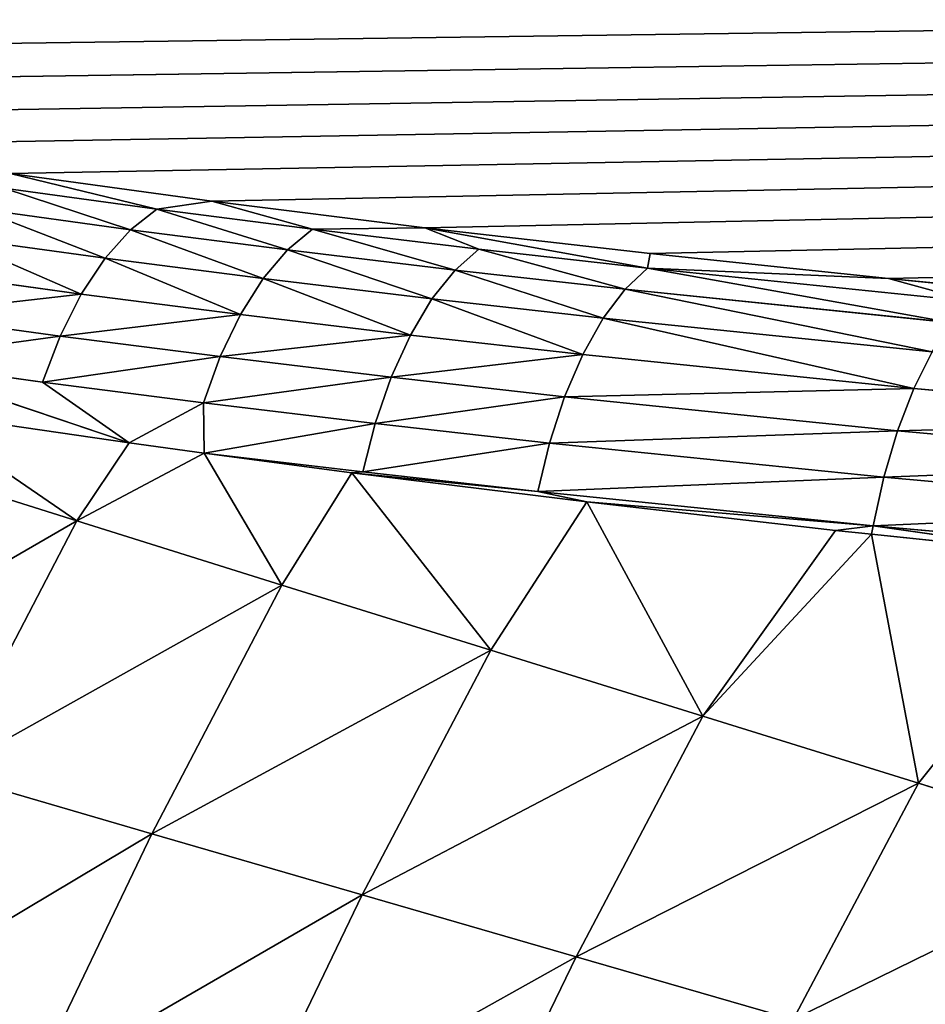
# Model space of a CAD drawing. Extents: x 0 to 605, y 0 to 400.
# Tile 366 of 656: x 71 to 88, y 264 to 282. Entities that reach past the tile are written whole.
import ezdxf

# ---------------------------------------------------------------- set-up
doc = ezdxf.new("R2010")
doc.units = 0
doc.header["$LTSCALE"] = 25.4
doc.layers.get('0').update_dxf_attribs({"linetype": 'CONTINUOUS'})

# ---------------------------------------------------------------- blocks, each defined once
blk = doc.blocks.new('ATLANTA610_-_S_STL')
at = {"color": 0}
for p, q in [((71.141, 65.154, 120.497), (74.846, 62.881, 121.004)), ((71.141, 65.154, 120.497), (74.846, 62.881, 121.004)), ((71.028, 64.228, 120.768), (73.838, 62.501, 121.153)), ((71.028, 64.228, 120.768), (73.838, 62.501, 121.153)), ((73.356, 61.776, 121.531), (70.524, 63.518, 121.143)), ((73.356, 61.776, 121.531), (70.524, 63.518, 121.143)), ((72.887, 61.104, 122.056), (70.031, 62.859, 121.664)), ((72.887, 61.104, 122.056), (70.031, 62.859, 121.664)), ((73.838, 62.501, 121.153), (74.846, 62.881, 121.004)), ((73.838, 62.501, 121.153), (74.846, 62.881, 121.004)), ((74.846, 62.881, 121.004), (78.763, 60.681, 121.495)), ((76.698, 60.854, 121.521), (74.846, 62.881, 121.004)), ((76.698, 60.854, 121.521), (74.846, 62.881, 121.004)), ((74.846, 62.881, 121.004), (78.763, 60.681, 121.495)), ((73.838, 62.501, 121.153), (73.356, 61.776, 121.531)), ((73.838, 62.501, 121.153), (73.356, 61.776, 121.531)), ((73.838, 62.501, 121.153), (76.698, 60.854, 121.521)), ((73.838, 62.501, 121.153), (76.698, 60.854, 121.521)), ((72.448, 60.514, 122.714), (69.572, 62.282, 122.319)), ((72.448, 60.514, 122.714), (69.572, 62.282, 122.319)), ((69.165, 61.812, 123.085), (72.06, 60.033, 123.483)), ((69.165, 61.812, 123.085), (72.06, 60.033, 123.483)), ((72.887, 61.104, 122.056), (73.356, 61.776, 121.531)), ((72.887, 61.104, 122.056), (73.356, 61.776, 121.531)), ((76.24, 60.116, 121.902), (73.356, 61.776, 121.531)), ((76.24, 60.116, 121.902), (73.356, 61.776, 121.531)), ((71.735, 59.676, 124.328), (68.825, 61.466, 123.929)), ((68.825, 61.466, 123.929), (73.33, 58.378, 125.444)), ((68.825, 61.466, 123.929), (73.33, 58.378, 125.444)), ((71.735, 59.676, 124.328), (68.825, 61.466, 123.929)), ((72.448, 60.514, 122.714), (72.887, 61.104, 122.056)), ((72.448, 60.514, 122.714), (72.887, 61.104, 122.056)), ((75.792, 59.431, 122.429), (72.887, 61.104, 122.056)), ((75.792, 59.431, 122.429), (72.887, 61.104, 122.056)), ((68.668, 60.889, 125.715), (72.366, 58.457, 126.876)), ((68.668, 60.889, 125.715), (72.366, 58.457, 126.876)), ((76.698, 60.854, 121.521), (76.24, 60.116, 121.902)), ((76.698, 60.854, 121.521), (76.24, 60.116, 121.902)), ((76.698, 60.854, 121.521), (78.763, 60.681, 121.495)), ((76.698, 60.854, 121.521), (78.763, 60.681, 121.495)), ((76.698, 60.854, 121.521), (79.754, 59.207, 121.889)), ((76.698, 60.854, 121.521), (79.754, 59.207, 121.889)), ((69.453, 60.706, 124.88), (73.33, 58.378, 125.444)), ((72.366, 58.457, 126.876), (69.453, 60.706, 124.88)), ((69.453, 60.706, 124.88), (73.33, 58.378, 125.444)), ((72.366, 58.457, 126.876), (69.453, 60.706, 124.88)), ((78.763, 60.681, 121.495), (82.902, 58.555, 121.969)), ((79.754, 59.207, 121.889), (78.763, 60.681, 121.495)), ((79.754, 59.207, 121.889), (78.763, 60.681, 121.495)), ((82.856, 57.644, 122.237), (78.763, 60.681, 121.495)), ((78.763, 60.681, 121.495), (82.902, 58.555, 121.969)), ((82.856, 57.644, 122.237), (78.763, 60.681, 121.495)), ((72.448, 60.514, 122.714), (72.06, 60.033, 123.483)), ((72.448, 60.514, 122.714), (72.06, 60.033, 123.483)), ((75.375, 58.829, 123.09), (72.448, 60.514, 122.714)), ((75.375, 58.829, 123.09), (72.448, 60.514, 122.714)), ((72.06, 60.033, 123.483), (71.735, 59.676, 124.328)), ((72.06, 60.033, 123.483), (71.735, 59.676, 124.328)), ((72.06, 60.033, 123.483), (75.004, 58.337, 123.861)), ((72.06, 60.033, 123.483), (75.004, 58.337, 123.861)), ((75.792, 59.431, 122.429), (76.24, 60.116, 121.902)), ((75.792, 59.431, 122.429), (76.24, 60.116, 121.902)), ((79.319, 58.457, 122.272), (76.24, 60.116, 121.902)), ((79.319, 58.457, 122.272), (76.24, 60.116, 121.902)), ((74.695, 57.972, 124.709), (71.735, 59.676, 124.328)), ((71.735, 59.676, 124.328), (73.33, 58.378, 125.444)), ((71.735, 59.676, 124.328), (73.33, 58.378, 125.444)), ((74.695, 57.972, 124.709), (71.735, 59.676, 124.328)), ((75.375, 58.829, 123.09), (75.792, 59.431, 122.429)), ((75.375, 58.829, 123.09), (75.792, 59.431, 122.429)), ((78.894, 57.76, 122.802), (75.792, 59.431, 122.429)), ((78.894, 57.76, 122.802), (75.792, 59.431, 122.429)), ((79.754, 59.207, 121.889), (79.319, 58.457, 122.272)), ((79.754, 59.207, 121.889), (79.319, 58.457, 122.272)), ((79.754, 59.207, 121.889), (82.856, 57.644, 122.237)), ((79.754, 59.207, 121.889), (82.856, 57.644, 122.237)), ((75.375, 58.829, 123.09), (75.004, 58.337, 123.861)), ((75.375, 58.829, 123.09), (75.004, 58.337, 123.861)), ((78.497, 57.147, 123.466), (75.375, 58.829, 123.09)), ((78.497, 57.147, 123.466), (75.375, 58.829, 123.09)), ((69.949, 58.42, 131.516), (72.366, 58.457, 126.876)), ((69.949, 58.42, 131.516), (72.366, 58.457, 126.876)), ((73.747, 56.14, 132.621), (69.949, 58.42, 131.516)), ((73.747, 56.14, 132.621), (69.949, 58.42, 131.516)), ((74.709, 57.596, 125.635), (72.366, 58.457, 126.876)), ((72.366, 58.457, 126.876), (76.136, 56.174, 128.055)), ((74.709, 57.596, 125.635), (72.366, 58.457, 126.876)), ((73.33, 58.378, 125.444), (72.366, 58.457, 126.876)), ((73.33, 58.378, 125.444), (72.366, 58.457, 126.876)), ((72.366, 58.457, 126.876), (76.136, 56.174, 128.055)), ((78.894, 57.76, 122.802), (79.319, 58.457, 122.272)), ((78.894, 57.76, 122.802), (79.319, 58.457, 122.272)), ((82.444, 56.882, 122.624), (79.319, 58.457, 122.272)), ((82.444, 56.882, 122.624), (79.319, 58.457, 122.272)), ((82.902, 58.555, 121.969), (82.856, 57.644, 122.237)), ((82.902, 58.555, 121.969), (82.856, 57.644, 122.237)), ((82.902, 58.555, 121.969), (87.283, 56.501, 122.428)), ((82.902, 58.555, 121.969), (87.283, 56.501, 122.428)), ((74.695, 57.972, 124.709), (73.33, 58.378, 125.444)), ((73.33, 58.378, 125.444), (74.709, 57.596, 125.635)), ((74.695, 57.972, 124.709), (73.33, 58.378, 125.444)), ((73.33, 58.378, 125.444), (74.709, 57.596, 125.635)), ((75.004, 58.337, 123.861), (74.695, 57.972, 124.709)), ((75.004, 58.337, 123.861), (74.695, 57.972, 124.709)), ((75.004, 58.337, 123.861), (78.146, 56.644, 124.239)), ((75.004, 58.337, 123.861), (78.146, 56.644, 124.239)), ((74.709, 57.596, 125.635), (74.695, 57.972, 124.709)), ((74.709, 57.596, 125.635), (74.695, 57.972, 124.709)), ((77.852, 56.271, 125.088), (74.695, 57.972, 124.709)), ((77.852, 56.271, 125.088), (74.695, 57.972, 124.709)), ((78.497, 57.147, 123.466), (78.894, 57.76, 122.802)), ((78.497, 57.147, 123.466), (78.894, 57.76, 122.802)), ((82.041, 56.174, 123.156), (78.894, 57.76, 122.802)), ((82.041, 56.174, 123.156), (78.894, 57.76, 122.802)), ((77.625, 56.033, 125.977), (74.709, 57.596, 125.635)), ((74.709, 57.596, 125.635), (77.419, 56.127, 125.994)), ((74.709, 57.596, 125.635), (77.852, 56.271, 125.088)), ((77.625, 56.033, 125.977), (74.709, 57.596, 125.635)), ((74.709, 57.596, 125.635), (77.852, 56.271, 125.088)), ((74.709, 57.596, 125.635), (77.419, 56.127, 125.994)), ((74.709, 57.596, 125.635), (76.136, 56.174, 128.055)), ((74.709, 57.596, 125.635), (76.136, 56.174, 128.055)), ((82.856, 57.644, 122.237), (82.444, 56.882, 122.624)), ((82.856, 57.644, 122.237), (82.444, 56.882, 122.624)), ((87.283, 56.501, 122.428), (82.856, 57.644, 122.237)), ((82.856, 57.644, 122.237), (88.824, 54.91, 122.848)), ((87.283, 56.501, 122.428), (82.856, 57.644, 122.237)), ((82.856, 57.644, 122.237), (88.824, 54.91, 122.848)), ((78.497, 57.147, 123.466), (78.146, 56.644, 124.239)), ((78.497, 57.147, 123.466), (78.146, 56.644, 124.239)), ((81.665, 55.55, 123.822), (78.497, 57.147, 123.466)), ((81.665, 55.55, 123.822), (78.497, 57.147, 123.466)), ((82.041, 56.174, 123.156), (82.444, 56.882, 122.624)), ((82.041, 56.174, 123.156), (82.444, 56.882, 122.624)), ((88.451, 54.13, 123.238), (82.444, 56.882, 122.624)), ((88.451, 54.13, 123.238), (82.444, 56.882, 122.624)), ((78.146, 56.644, 124.239), (77.852, 56.271, 125.088)), ((78.146, 56.644, 124.239), (77.852, 56.271, 125.088)), ((78.146, 56.644, 124.239), (81.331, 55.039, 124.597)), ((78.146, 56.644, 124.239), (81.331, 55.039, 124.597)), ((87.283, 56.501, 122.428), (89.174, 55.671, 122.613)), ((88.824, 54.91, 122.848), (87.283, 56.501, 122.428)), ((87.283, 56.501, 122.428), (89.174, 55.671, 122.613)), ((88.824, 54.91, 122.848), (87.283, 56.501, 122.428)), ((77.625, 56.033, 125.977), (77.852, 56.271, 125.088)), ((77.625, 56.033, 125.977), (77.852, 56.271, 125.088)), ((81.053, 54.658, 125.448), (77.852, 56.271, 125.088)), ((81.053, 54.658, 125.448), (77.852, 56.271, 125.088)), ((71.522, 56.116, 137.261), (73.747, 56.14, 132.621)), ((71.522, 56.116, 137.261), (73.747, 56.14, 132.621)), ((73.747, 56.14, 132.621), (76.136, 56.174, 128.055)), ((73.747, 56.14, 132.621), (76.136, 56.174, 128.055)), ((77.614, 54.002, 133.743), (73.747, 56.14, 132.621)), ((77.614, 54.002, 133.743), (73.747, 56.14, 132.621)), ((77.419, 56.127, 125.994), (76.136, 56.174, 128.055)), ((76.136, 56.174, 128.055), (79.974, 54.033, 129.251)), ((77.419, 56.127, 125.994), (76.136, 56.174, 128.055)), ((76.136, 56.174, 128.055), (79.974, 54.033, 129.251)), ((77.419, 56.127, 125.994), (77.625, 56.033, 125.977)), ((77.419, 56.127, 125.994), (77.625, 56.033, 125.977)), ((77.419, 56.127, 125.994), (80.838, 54.414, 126.339)), ((77.419, 56.127, 125.994), (80.838, 54.414, 126.339)), ((77.419, 56.127, 125.994), (81.737, 53.953, 126.53)), ((77.419, 56.127, 125.994), (81.737, 53.953, 126.53)), ((77.419, 56.127, 125.994), (79.974, 54.033, 129.251)), ((77.419, 56.127, 125.994), (79.974, 54.033, 129.251)), ((81.665, 55.55, 123.822), (82.041, 56.174, 123.156)), ((81.665, 55.55, 123.822), (82.041, 56.174, 123.156)), ((88.087, 53.404, 123.774), (82.041, 56.174, 123.156)), ((88.087, 53.404, 123.774), (82.041, 56.174, 123.156)), ((80.838, 54.414, 126.339), (77.625, 56.033, 125.977)), ((80.838, 54.414, 126.339), (77.625, 56.033, 125.977)), ((81.665, 55.55, 123.822), (81.331, 55.039, 124.597)), ((81.665, 55.55, 123.822), (81.331, 55.039, 124.597)), ((87.748, 52.763, 124.444), (81.665, 55.55, 123.822)), ((87.748, 52.763, 124.444), (81.665, 55.55, 123.822)), ((81.331, 55.039, 124.597), (81.053, 54.658, 125.448)), ((81.331, 55.039, 124.597), (81.053, 54.658, 125.448)), ((81.331, 55.039, 124.597), (87.447, 52.237, 125.222)), ((81.331, 55.039, 124.597), (87.447, 52.237, 125.222)), ((80.838, 54.414, 126.339), (81.053, 54.658, 125.448)), ((80.838, 54.414, 126.339), (81.053, 54.658, 125.448)), ((87.195, 51.844, 126.076), (81.053, 54.658, 125.448)), ((87.195, 51.844, 126.076), (81.053, 54.658, 125.448)), ((81.737, 53.953, 126.53), (80.838, 54.414, 126.339)), ((81.737, 53.953, 126.53), (80.838, 54.414, 126.339)), ((87.001, 51.591, 126.969), (80.838, 54.414, 126.339)), ((87.001, 51.591, 126.969), (80.838, 54.414, 126.339)), ((75.415, 53.981, 138.306), (77.614, 54.002, 133.743)), ((75.415, 53.981, 138.306), (77.614, 54.002, 133.743)), ((77.614, 54.002, 133.743), (79.974, 54.033, 129.251)), ((77.614, 54.002, 133.743), (79.974, 54.033, 129.251)), ((81.544, 51.998, 134.88), (77.614, 54.002, 133.743)), ((81.544, 51.998, 134.88), (77.614, 54.002, 133.743)), ((81.737, 53.953, 126.53), (79.974, 54.033, 129.251)), ((79.974, 54.033, 129.251), (83.874, 52.027, 130.465)), ((81.737, 53.953, 126.53), (79.974, 54.033, 129.251)), ((79.974, 54.033, 129.251), (83.874, 52.027, 130.465)), ((81.737, 53.953, 126.53), (87.001, 51.591, 126.969)), ((81.737, 53.953, 126.53), (87.001, 51.591, 126.969)), ((81.737, 53.953, 126.53), (86.31, 51.851, 127.051)), ((83.874, 52.027, 130.465), (81.737, 53.953, 126.53)), ((81.737, 53.953, 126.53), (86.31, 51.851, 127.051)), ((83.874, 52.027, 130.465), (81.737, 53.953, 126.53)), ((87.748, 52.763, 124.444), (88.087, 53.404, 123.774)), ((87.748, 52.763, 124.444), (88.087, 53.404, 123.774)), ((87.748, 52.763, 124.444), (87.447, 52.237, 125.222)), ((87.748, 52.763, 124.444), (87.447, 52.237, 125.222)), ((94.271, 50.129, 125.032), (87.748, 52.763, 124.444)), ((94.271, 50.129, 125.032), (87.748, 52.763, 124.444)), ((87.447, 52.237, 125.222), (87.195, 51.844, 126.076)), ((87.447, 52.237, 125.222), (87.195, 51.844, 126.076)), ((87.447, 52.237, 125.222), (94.001, 49.59, 125.813)), ((87.447, 52.237, 125.222), (94.001, 49.59, 125.813)), ((79.372, 51.98, 139.366), (81.544, 51.998, 134.88)), ((79.372, 51.98, 139.366), (81.544, 51.998, 134.88)), ((81.544, 51.998, 134.88), (83.874, 52.027, 130.465)), ((81.544, 51.998, 134.88), (83.874, 52.027, 130.465)), ((85.533, 50.122, 136.032), (81.544, 51.998, 134.88)), ((85.533, 50.122, 136.032), (81.544, 51.998, 134.88)), ((86.973, 51.562, 127.123), (83.874, 52.027, 130.465)), ((83.874, 52.027, 130.465), (87.831, 50.148, 131.695)), ((86.973, 51.562, 127.123), (83.874, 52.027, 130.465)), ((86.31, 51.851, 127.051), (83.874, 52.027, 130.465)), ((86.31, 51.851, 127.051), (83.874, 52.027, 130.465)), ((83.874, 52.027, 130.465), (87.831, 50.148, 131.695)), ((86.31, 51.851, 127.051), (87.001, 51.591, 126.969)), ((86.31, 51.851, 127.051), (87.001, 51.591, 126.969)), ((86.31, 51.851, 127.051), (86.973, 51.562, 127.123)), ((86.31, 51.851, 127.051), (86.973, 51.562, 127.123)), ((87.001, 51.591, 126.969), (87.195, 51.844, 126.076)), ((87.001, 51.591, 126.969), (87.195, 51.844, 126.076)), ((93.775, 49.186, 126.669), (87.195, 51.844, 126.076)), ((93.775, 49.186, 126.669), (87.195, 51.844, 126.076)), ((87.001, 51.591, 126.969), (86.973, 51.562, 127.123)), ((87.001, 51.591, 126.969), (86.973, 51.562, 127.123)), ((86.973, 51.562, 127.123), (91.143, 49.828, 127.556)), ((86.973, 51.562, 127.123), (91.143, 49.828, 127.556)), ((86.973, 51.562, 127.123), (87.831, 50.148, 131.695)), ((86.973, 51.562, 127.123), (87.831, 50.148, 131.695)), ((93.6, 48.925, 127.564), (87.001, 51.591, 126.969)), ((87.001, 51.591, 126.969), (91.143, 49.828, 127.556)), ((87.001, 51.591, 126.969), (91.143, 49.828, 127.556)), ((93.6, 48.925, 127.564), (87.001, 51.591, 126.969)), ((85.533, 50.122, 136.032), (87.831, 50.148, 131.695)), ((85.533, 50.122, 136.032), (87.831, 50.148, 131.695)), ((91.143, 49.828, 127.556), (87.831, 50.148, 131.695)), ((87.831, 50.148, 131.695), (91.838, 48.389, 132.94)), ((91.143, 49.828, 127.556), (87.831, 50.148, 131.695)), ((87.831, 50.148, 131.695), (91.838, 48.389, 132.94))]:
    blk.add_line(p, q, dxfattribs=at)
mesh = blk.add_polyface(dxfattribs=at)
corners = [(35.797, 103.894, 111.851), (571.006, 106.591, 111.249), (34.388, 106.591, 111.249), (37.928, 100.086, 112.701), (38.654, 98.858, 112.975), (40.127, 96.464, 113.509), (41.904, 93.74, 114.117), (42.395, 93.018, 114.278), (44.76, 89.705, 115.018), (45.369, 88.895, 115.198), (47.226, 86.522, 115.728), (49.041, 84.335, 116.216), (49.785, 83.473, 116.408), (52.433, 80.561, 117.058), (55.193, 77.763, 117.683), (58.096, 75.052, 118.288), (61.14, 72.434, 118.872), (64.319, 69.917, 119.434), (67.637, 67.499, 119.973), (71.141, 65.154, 120.497), (74.846, 62.881, 121.004), (78.763, 60.681, 121.495), (82.902, 58.555, 121.969), (87.283, 56.501, 122.428), (89.174, 55.671, 122.613), (91.934, 54.516, 122.871), (95.55, 53.096, 123.188), (96.878, 52.6, 123.298), (101.611, 50.93, 123.671), (106.635, 49.312, 124.032), (112.571, 47.58, 124.419), (118.867, 45.929, 124.787), (124.857, 44.519, 125.102), (131.222, 43.169, 125.403), (137.992, 41.883, 125.69), (145.207, 40.661, 125.963), (152.995, 39.491, 126.224), (161.346, 38.383, 126.471), (171.208, 37.246, 126.725), (179.751, 36.393, 126.915), (189.849, 35.523, 127.109), (200.64, 34.741, 127.284), (213.516, 33.978, 127.454), (226.998, 33.359, 127.592), (239.742, 32.927, 127.689), (253.158, 32.617, 127.758), (267.527, 32.431, 127.8), (285.141, 32.344, 127.819), (302.697, 32.329, 127.822), (320.938, 32.345, 127.819), (339.364, 32.444, 127.797), (353.896, 32.648, 127.751), (366.557, 32.953, 127.683), (378.727, 33.372, 127.589), (392.694, 34.022, 127.445), (404.119, 34.699, 127.293), (414.802, 35.465, 127.122), (425.484, 36.378, 126.919), (435.255, 37.36, 126.699), (444.241, 38.407, 126.466), (452.534, 39.51, 126.22), (459.554, 40.561, 125.985), (466.93, 41.799, 125.709), (474.123, 43.156, 125.406), (480.586, 44.523, 125.101), (486.816, 45.996, 124.772), (492.209, 47.411, 124.456), (497.473, 48.933, 124.117), (502.377, 50.483, 123.771), (507.695, 52.32, 123.361), (512.783, 54.251, 122.93), (514.295, 54.863, 122.793), (517.255, 56.116, 122.514), (520.424, 57.55, 122.194), (521.364, 57.995, 122.094), (525.177, 59.897, 121.67), (526.134, 60.401, 121.557), (528.665, 61.789, 121.248), (531.464, 63.42, 120.884), (532.358, 63.964, 120.762), (535.52, 65.981, 120.312), (536.527, 66.657, 120.161), (538.712, 68.179, 119.821), (541.316, 70.105, 119.392), (541.756, 70.444, 119.316), (544.642, 72.76, 118.799), (547.245, 75.006, 118.298), (549.952, 77.514, 117.738), (552.726, 80.296, 117.117), (555.195, 82.979, 116.519), (557.842, 86.104, 115.821), (560.273, 89.22, 115.126), (562.482, 92.28, 114.443), (564.617, 95.462, 113.733), (566.874, 99.093, 112.922), (568.575, 102.034, 112.266), (569.1, 102.983, 112.054)]
mesh.append_faces([[corners[k] for k in face] for face in [(0, 1, 2), (1, 95, 96)]], dxfattribs={"vtx0": -1, "color": 0})
mesh.append_faces([[corners[k] for k in face] for face in [(1, 0, 3), (1, 3, 4), (1, 4, 5), (1, 5, 6), (1, 6, 7), (1, 7, 8), (1, 8, 9), (1, 9, 10), (1, 10, 11), (1, 11, 12), (1, 12, 13), (1, 13, 14), (1, 14, 15), (1, 15, 16), (1, 16, 17), (1, 17, 18), (1, 18, 19), (1, 19, 20), (1, 20, 21), (1, 21, 22), (1, 22, 23), (1, 23, 24), (1, 24, 25), (1, 25, 26), (1, 26, 27), (1, 27, 28), (1, 28, 29), (1, 29, 30), (1, 30, 31), (1, 31, 32), (1, 32, 33), (1, 33, 34), (1, 34, 35), (1, 35, 36), (1, 36, 37), (1, 37, 38), (1, 38, 39), (1, 39, 40), (1, 40, 41), (1, 41, 42), (1, 42, 43), (1, 43, 44), (1, 44, 45), (1, 45, 46), (1, 46, 47), (1, 47, 48), (1, 48, 49), (1, 49, 50), (1, 50, 51), (1, 51, 52), (1, 52, 53), (1, 53, 54), (1, 54, 55), (1, 55, 56), (1, 56, 57), (1, 57, 58), (1, 58, 59), (1, 59, 60), (1, 60, 61), (1, 61, 62), (1, 62, 63), (1, 63, 64), (1, 64, 65), (1, 65, 66), (1, 66, 67), (1, 67, 68), (1, 68, 69), (1, 69, 70), (1, 70, 71), (1, 71, 72), (1, 72, 73), (1, 73, 74), (1, 74, 75), (1, 75, 76), (1, 76, 77), (1, 77, 78), (1, 78, 79), (1, 79, 80), (1, 80, 81), (1, 81, 82), (1, 82, 83), (1, 83, 84), (1, 84, 85), (1, 85, 86), (1, 86, 87), (1, 87, 88), (1, 88, 89), (1, 89, 90), (1, 90, 91), (1, 91, 92), (1, 92, 93), (1, 93, 94), (1, 94, 95)]], dxfattribs={"vtx0": -1, "vtx2": -1, "color": 0})
mesh = blk.add_polyface(dxfattribs=at)
corners = [(73.838, 62.501, 121.153), (71.141, 65.154, 120.497), (71.028, 64.228, 120.768), (74.846, 62.881, 121.004)]
mesh.append_faces([[corners[k] for k in face] for face in [(0, 1, 2), (1, 0, 3)]], dxfattribs={"vtx0": -1, "color": 0})
mesh = blk.add_polyface(dxfattribs=at)
corners = [(73.356, 61.776, 121.531), (71.028, 64.228, 120.768), (70.524, 63.518, 121.143), (73.838, 62.501, 121.153)]
mesh.append_faces([[corners[k] for k in face] for face in [(0, 1, 2), (1, 0, 3)]], dxfattribs={"vtx0": -1, "color": 0})
mesh = blk.add_polyface(dxfattribs=at)
corners = [(72.887, 61.104, 122.056), (70.524, 63.518, 121.143), (70.031, 62.859, 121.664), (73.356, 61.776, 121.531)]
mesh.append_faces([[corners[k] for k in face] for face in [(0, 1, 2), (1, 0, 3)]], dxfattribs={"vtx0": -1, "color": 0})
mesh = blk.add_polyface(dxfattribs=at)
corners = [(72.448, 60.514, 122.714), (70.031, 62.859, 121.664), (69.572, 62.282, 122.319), (72.887, 61.104, 122.056)]
mesh.append_faces([[corners[k] for k in face] for face in [(0, 1, 2), (1, 0, 3)]], dxfattribs={"vtx0": -1, "color": 0})
mesh = blk.add_polyface(dxfattribs=at)
corners = [(76.698, 60.854, 121.521), (74.846, 62.881, 121.004), (73.838, 62.501, 121.153)]
mesh.append_faces([[corners[k] for k in face] for face in [(0, 1, 2)]], dxfattribs={"color": 0})
mesh = blk.add_polyface(dxfattribs=at)
corners = [(78.763, 60.681, 121.495), (74.846, 62.881, 121.004), (76.698, 60.854, 121.521)]
mesh.append_faces([[corners[k] for k in face] for face in [(0, 1, 2)]], dxfattribs={"color": 0})
mesh = blk.add_polyface(dxfattribs=at)
corners = [(76.24, 60.116, 121.902), (73.838, 62.501, 121.153), (73.356, 61.776, 121.531), (76.698, 60.854, 121.521)]
mesh.append_faces([[corners[k] for k in face] for face in [(0, 1, 2), (1, 0, 3)]], dxfattribs={"vtx0": -1, "color": 0})
mesh = blk.add_polyface(dxfattribs=at)
corners = [(69.165, 61.812, 123.085), (72.448, 60.514, 122.714), (69.572, 62.282, 122.319), (72.06, 60.033, 123.483)]
mesh.append_faces([[corners[k] for k in face] for face in [(0, 1, 2), (1, 0, 3)]], dxfattribs={"vtx0": -1, "color": 0})
mesh = blk.add_polyface(dxfattribs=at)
corners = [(68.825, 61.466, 123.929), (72.06, 60.033, 123.483), (69.165, 61.812, 123.085), (71.735, 59.676, 124.328)]
mesh.append_faces([[corners[k] for k in face] for face in [(0, 1, 2), (1, 0, 3)]], dxfattribs={"vtx0": -1, "color": 0})
mesh = blk.add_polyface(dxfattribs=at)
corners = [(75.792, 59.431, 122.429), (73.356, 61.776, 121.531), (72.887, 61.104, 122.056), (76.24, 60.116, 121.902)]
mesh.append_faces([[corners[k] for k in face] for face in [(0, 1, 2), (1, 0, 3)]], dxfattribs={"vtx0": -1, "color": 0})
mesh = blk.add_polyface(dxfattribs=at)
corners = [(73.33, 58.378, 125.444), (71.735, 59.676, 124.328), (68.825, 61.466, 123.929)]
mesh.append_faces([[corners[k] for k in face] for face in [(0, 1, 2)]], dxfattribs={"color": 0})
mesh = blk.add_polyface(dxfattribs=at)
corners = [(73.33, 58.378, 125.444), (68.825, 61.466, 123.929), (69.453, 60.706, 124.88)]
mesh.append_faces([[corners[k] for k in face] for face in [(0, 1, 2)]], dxfattribs={"color": 0})
mesh = blk.add_polyface(dxfattribs=at)
corners = [(75.375, 58.829, 123.09), (72.887, 61.104, 122.056), (72.448, 60.514, 122.714), (75.792, 59.431, 122.429)]
mesh.append_faces([[corners[k] for k in face] for face in [(0, 1, 2), (1, 0, 3)]], dxfattribs={"vtx0": -1, "color": 0})
mesh = blk.add_polyface(dxfattribs=at)
corners = [(66.224, 60.848, 130.427), (72.366, 58.457, 126.876), (68.668, 60.889, 125.715), (69.949, 58.42, 131.516)]
mesh.append_faces([[corners[k] for k in face] for face in [(0, 1, 2), (1, 0, 3)]], dxfattribs={"vtx0": -1, "color": 0})
mesh = blk.add_polyface(dxfattribs=at)
corners = [(72.366, 58.457, 126.876), (69.453, 60.706, 124.88), (68.668, 60.889, 125.715)]
mesh.append_faces([[corners[k] for k in face] for face in [(0, 1, 2)]], dxfattribs={"color": 0})
mesh = blk.add_polyface(dxfattribs=at)
corners = [(79.319, 58.457, 122.272), (76.698, 60.854, 121.521), (76.24, 60.116, 121.902), (79.754, 59.207, 121.889)]
mesh.append_faces([[corners[k] for k in face] for face in [(0, 1, 2), (1, 0, 3)]], dxfattribs={"vtx0": -1, "color": 0})
mesh = blk.add_polyface(dxfattribs=at)
corners = [(79.754, 59.207, 121.889), (78.763, 60.681, 121.495), (76.698, 60.854, 121.521)]
mesh.append_faces([[corners[k] for k in face] for face in [(0, 1, 2)]], dxfattribs={"color": 0})
mesh = blk.add_polyface(dxfattribs=at)
corners = [(72.366, 58.457, 126.876), (73.33, 58.378, 125.444), (69.453, 60.706, 124.88)]
mesh.append_faces([[corners[k] for k in face] for face in [(0, 1, 2)]], dxfattribs={"color": 0})
mesh = blk.add_polyface(dxfattribs=at)
corners = [(82.856, 57.644, 122.237), (78.763, 60.681, 121.495), (79.754, 59.207, 121.889)]
mesh.append_faces([[corners[k] for k in face] for face in [(0, 1, 2)]], dxfattribs={"color": 0})
mesh = blk.add_polyface(dxfattribs=at)
corners = [(82.902, 58.555, 121.969), (78.763, 60.681, 121.495), (82.856, 57.644, 122.237)]
mesh.append_faces([[corners[k] for k in face] for face in [(0, 1, 2)]], dxfattribs={"color": 0})
mesh = blk.add_polyface(dxfattribs=at)
corners = [(72.06, 60.033, 123.483), (75.375, 58.829, 123.09), (72.448, 60.514, 122.714), (75.004, 58.337, 123.861)]
mesh.append_faces([[corners[k] for k in face] for face in [(0, 1, 2), (1, 0, 3)]], dxfattribs={"vtx0": -1, "color": 0})
mesh = blk.add_polyface(dxfattribs=at)
corners = [(71.735, 59.676, 124.328), (75.004, 58.337, 123.861), (72.06, 60.033, 123.483), (74.695, 57.972, 124.709)]
mesh.append_faces([[corners[k] for k in face] for face in [(0, 1, 2), (1, 0, 3)]], dxfattribs={"vtx0": -1, "color": 0})
mesh = blk.add_polyface(dxfattribs=at)
corners = [(78.894, 57.76, 122.802), (76.24, 60.116, 121.902), (75.792, 59.431, 122.429), (79.319, 58.457, 122.272)]
mesh.append_faces([[corners[k] for k in face] for face in [(0, 1, 2), (1, 0, 3)]], dxfattribs={"vtx0": -1, "color": 0})
mesh = blk.add_polyface(dxfattribs=at)
corners = [(73.33, 58.378, 125.444), (74.695, 57.972, 124.709), (71.735, 59.676, 124.328)]
mesh.append_faces([[corners[k] for k in face] for face in [(0, 1, 2)]], dxfattribs={"color": 0})
mesh = blk.add_polyface(dxfattribs=at)
corners = [(78.497, 57.147, 123.466), (75.792, 59.431, 122.429), (75.375, 58.829, 123.09), (78.894, 57.76, 122.802)]
mesh.append_faces([[corners[k] for k in face] for face in [(0, 1, 2), (1, 0, 3)]], dxfattribs={"vtx0": -1, "color": 0})
mesh = blk.add_polyface(dxfattribs=at)
corners = [(82.444, 56.882, 122.624), (79.754, 59.207, 121.889), (79.319, 58.457, 122.272), (82.856, 57.644, 122.237)]
mesh.append_faces([[corners[k] for k in face] for face in [(0, 1, 2), (1, 0, 3)]], dxfattribs={"vtx0": -1, "color": 0})
mesh = blk.add_polyface(dxfattribs=at)
corners = [(75.004, 58.337, 123.861), (78.497, 57.147, 123.466), (75.375, 58.829, 123.09), (78.146, 56.644, 124.239)]
mesh.append_faces([[corners[k] for k in face] for face in [(0, 1, 2), (1, 0, 3)]], dxfattribs={"vtx0": -1, "color": 0})
mesh = blk.add_polyface(dxfattribs=at)
corners = [(67.7, 58.393, 136.23), (73.747, 56.14, 132.621), (69.949, 58.42, 131.516), (71.522, 56.116, 137.261)]
mesh.append_faces([[corners[k] for k in face] for face in [(0, 1, 2), (1, 0, 3)]], dxfattribs={"vtx0": -1, "color": 0})
mesh = blk.add_polyface(dxfattribs=at)
corners = [(69.949, 58.42, 131.516), (76.136, 56.174, 128.055), (72.366, 58.457, 126.876), (73.747, 56.14, 132.621)]
mesh.append_faces([[corners[k] for k in face] for face in [(0, 1, 2), (1, 0, 3)]], dxfattribs={"vtx0": -1, "color": 0})
mesh = blk.add_polyface(dxfattribs=at)
corners = [(76.136, 56.174, 128.055), (74.709, 57.596, 125.635), (72.366, 58.457, 126.876)]
mesh.append_faces([[corners[k] for k in face] for face in [(0, 1, 2)]], dxfattribs={"color": 0})
mesh = blk.add_polyface(dxfattribs=at)
corners = [(72.366, 58.457, 126.876), (74.709, 57.596, 125.635), (73.33, 58.378, 125.444)]
mesh.append_faces([[corners[k] for k in face] for face in [(0, 1, 2)]], dxfattribs={"color": 0})
mesh = blk.add_polyface(dxfattribs=at)
corners = [(82.041, 56.174, 123.156), (79.319, 58.457, 122.272), (78.894, 57.76, 122.802), (82.444, 56.882, 122.624)]
mesh.append_faces([[corners[k] for k in face] for face in [(0, 1, 2), (1, 0, 3)]], dxfattribs={"vtx0": -1, "color": 0})
mesh = blk.add_polyface(dxfattribs=at)
corners = [(87.283, 56.501, 122.428), (82.902, 58.555, 121.969), (82.856, 57.644, 122.237)]
mesh.append_faces([[corners[k] for k in face] for face in [(0, 1, 2)]], dxfattribs={"color": 0})
mesh = blk.add_polyface(dxfattribs=at)
corners = [(74.709, 57.596, 125.635), (74.695, 57.972, 124.709), (73.33, 58.378, 125.444)]
mesh.append_faces([[corners[k] for k in face] for face in [(0, 1, 2)]], dxfattribs={"color": 0})
mesh = blk.add_polyface(dxfattribs=at)
corners = [(74.695, 57.972, 124.709), (78.146, 56.644, 124.239), (75.004, 58.337, 123.861), (77.852, 56.271, 125.088)]
mesh.append_faces([[corners[k] for k in face] for face in [(0, 1, 2), (1, 0, 3)]], dxfattribs={"vtx0": -1, "color": 0})
mesh = blk.add_polyface(dxfattribs=at)
corners = [(74.709, 57.596, 125.635), (77.852, 56.271, 125.088), (74.695, 57.972, 124.709)]
mesh.append_faces([[corners[k] for k in face] for face in [(0, 1, 2)]], dxfattribs={"color": 0})
mesh = blk.add_polyface(dxfattribs=at)
corners = [(81.665, 55.55, 123.822), (78.894, 57.76, 122.802), (78.497, 57.147, 123.466), (82.041, 56.174, 123.156)]
mesh.append_faces([[corners[k] for k in face] for face in [(0, 1, 2), (1, 0, 3)]], dxfattribs={"vtx0": -1, "color": 0})
mesh = blk.add_polyface(dxfattribs=at)
corners = [(77.419, 56.127, 125.994), (77.625, 56.033, 125.977), (74.709, 57.596, 125.635)]
mesh.append_faces([[corners[k] for k in face] for face in [(0, 1, 2)]], dxfattribs={"color": 0})
mesh = blk.add_polyface(dxfattribs=at)
corners = [(77.625, 56.033, 125.977), (77.852, 56.271, 125.088), (74.709, 57.596, 125.635)]
mesh.append_faces([[corners[k] for k in face] for face in [(0, 1, 2)]], dxfattribs={"color": 0})
mesh = blk.add_polyface(dxfattribs=at)
corners = [(76.136, 56.174, 128.055), (77.419, 56.127, 125.994), (74.709, 57.596, 125.635)]
mesh.append_faces([[corners[k] for k in face] for face in [(0, 1, 2)]], dxfattribs={"color": 0})
mesh = blk.add_polyface(dxfattribs=at)
corners = [(88.451, 54.13, 123.238), (82.856, 57.644, 122.237), (82.444, 56.882, 122.624), (88.824, 54.91, 122.848)]
mesh.append_faces([[corners[k] for k in face] for face in [(0, 1, 2), (1, 0, 3)]], dxfattribs={"vtx0": -1, "color": 0})
mesh = blk.add_polyface(dxfattribs=at)
corners = [(88.824, 54.91, 122.848), (87.283, 56.501, 122.428), (82.856, 57.644, 122.237)]
mesh.append_faces([[corners[k] for k in face] for face in [(0, 1, 2)]], dxfattribs={"color": 0})
mesh = blk.add_polyface(dxfattribs=at)
corners = [(78.146, 56.644, 124.239), (81.665, 55.55, 123.822), (78.497, 57.147, 123.466), (81.331, 55.039, 124.597)]
mesh.append_faces([[corners[k] for k in face] for face in [(0, 1, 2), (1, 0, 3)]], dxfattribs={"vtx0": -1, "color": 0})
mesh = blk.add_polyface(dxfattribs=at)
corners = [(88.087, 53.404, 123.774), (82.444, 56.882, 122.624), (82.041, 56.174, 123.156), (88.451, 54.13, 123.238)]
mesh.append_faces([[corners[k] for k in face] for face in [(0, 1, 2), (1, 0, 3)]], dxfattribs={"vtx0": -1, "color": 0})
mesh = blk.add_polyface(dxfattribs=at)
corners = [(77.852, 56.271, 125.088), (81.331, 55.039, 124.597), (78.146, 56.644, 124.239), (81.053, 54.658, 125.448)]
mesh.append_faces([[corners[k] for k in face] for face in [(0, 1, 2), (1, 0, 3)]], dxfattribs={"vtx0": -1, "color": 0})
mesh = blk.add_polyface(dxfattribs=at)
corners = [(89.174, 55.671, 122.613), (87.283, 56.501, 122.428), (88.824, 54.91, 122.848)]
mesh.append_faces([[corners[k] for k in face] for face in [(0, 1, 2)]], dxfattribs={"color": 0})
mesh = blk.add_polyface(dxfattribs=at)
corners = [(77.625, 56.033, 125.977), (81.053, 54.658, 125.448), (77.852, 56.271, 125.088), (80.838, 54.414, 126.339)]
mesh.append_faces([[corners[k] for k in face] for face in [(0, 1, 2), (1, 0, 3)]], dxfattribs={"vtx0": -1, "color": 0})
mesh = blk.add_polyface(dxfattribs=at)
corners = [(71.522, 56.116, 137.261), (77.614, 54.002, 133.743), (73.747, 56.14, 132.621), (75.415, 53.981, 138.306)]
mesh.append_faces([[corners[k] for k in face] for face in [(0, 1, 2), (1, 0, 3)]], dxfattribs={"vtx0": -1, "color": 0})
mesh = blk.add_polyface(dxfattribs=at)
corners = [(73.747, 56.14, 132.621), (79.974, 54.033, 129.251), (76.136, 56.174, 128.055), (77.614, 54.002, 133.743)]
mesh.append_faces([[corners[k] for k in face] for face in [(0, 1, 2), (1, 0, 3)]], dxfattribs={"vtx0": -1, "color": 0})
mesh = blk.add_polyface(dxfattribs=at)
corners = [(79.974, 54.033, 129.251), (77.419, 56.127, 125.994), (76.136, 56.174, 128.055)]
mesh.append_faces([[corners[k] for k in face] for face in [(0, 1, 2)]], dxfattribs={"color": 0})
mesh = blk.add_polyface(dxfattribs=at)
corners = [(80.838, 54.414, 126.339), (77.625, 56.033, 125.977), (77.419, 56.127, 125.994)]
mesh.append_faces([[corners[k] for k in face] for face in [(0, 1, 2)]], dxfattribs={"color": 0})
mesh = blk.add_polyface(dxfattribs=at)
corners = [(81.737, 53.953, 126.53), (80.838, 54.414, 126.339), (77.419, 56.127, 125.994)]
mesh.append_faces([[corners[k] for k in face] for face in [(0, 1, 2)]], dxfattribs={"color": 0})
mesh = blk.add_polyface(dxfattribs=at)
corners = [(79.974, 54.033, 129.251), (81.737, 53.953, 126.53), (77.419, 56.127, 125.994)]
mesh.append_faces([[corners[k] for k in face] for face in [(0, 1, 2)]], dxfattribs={"color": 0})
mesh = blk.add_polyface(dxfattribs=at)
corners = [(87.748, 52.763, 124.444), (82.041, 56.174, 123.156), (81.665, 55.55, 123.822), (88.087, 53.404, 123.774)]
mesh.append_faces([[corners[k] for k in face] for face in [(0, 1, 2), (1, 0, 3)]], dxfattribs={"vtx0": -1, "color": 0})
mesh = blk.add_polyface(dxfattribs=at)
corners = [(81.331, 55.039, 124.597), (87.748, 52.763, 124.444), (81.665, 55.55, 123.822), (87.447, 52.237, 125.222)]
mesh.append_faces([[corners[k] for k in face] for face in [(0, 1, 2), (1, 0, 3)]], dxfattribs={"vtx0": -1, "color": 0})
mesh = blk.add_polyface(dxfattribs=at)
corners = [(81.053, 54.658, 125.448), (87.447, 52.237, 125.222), (81.331, 55.039, 124.597), (87.195, 51.844, 126.076)]
mesh.append_faces([[corners[k] for k in face] for face in [(0, 1, 2), (1, 0, 3)]], dxfattribs={"vtx0": -1, "color": 0})
mesh = blk.add_polyface(dxfattribs=at)
corners = [(80.838, 54.414, 126.339), (87.195, 51.844, 126.076), (81.053, 54.658, 125.448), (87.001, 51.591, 126.969)]
mesh.append_faces([[corners[k] for k in face] for face in [(0, 1, 2), (1, 0, 3)]], dxfattribs={"vtx0": -1, "color": 0})
mesh = blk.add_polyface(dxfattribs=at)
corners = [(87.001, 51.591, 126.969), (80.838, 54.414, 126.339), (81.737, 53.953, 126.53)]
mesh.append_faces([[corners[k] for k in face] for face in [(0, 1, 2)]], dxfattribs={"color": 0})
mesh = blk.add_polyface(dxfattribs=at)
corners = [(75.415, 53.981, 138.306), (81.544, 51.998, 134.88), (77.614, 54.002, 133.743), (79.372, 51.98, 139.366)]
mesh.append_faces([[corners[k] for k in face] for face in [(0, 1, 2), (1, 0, 3)]], dxfattribs={"vtx0": -1, "color": 0})
mesh = blk.add_polyface(dxfattribs=at)
corners = [(77.614, 54.002, 133.743), (83.874, 52.027, 130.465), (79.974, 54.033, 129.251), (81.544, 51.998, 134.88)]
mesh.append_faces([[corners[k] for k in face] for face in [(0, 1, 2), (1, 0, 3)]], dxfattribs={"vtx0": -1, "color": 0})
mesh = blk.add_polyface(dxfattribs=at)
corners = [(83.874, 52.027, 130.465), (81.737, 53.953, 126.53), (79.974, 54.033, 129.251)]
mesh.append_faces([[corners[k] for k in face] for face in [(0, 1, 2)]], dxfattribs={"color": 0})
mesh = blk.add_polyface(dxfattribs=at)
corners = [(86.31, 51.851, 127.051), (87.001, 51.591, 126.969), (81.737, 53.953, 126.53)]
mesh.append_faces([[corners[k] for k in face] for face in [(0, 1, 2)]], dxfattribs={"color": 0})
mesh = blk.add_polyface(dxfattribs=at)
corners = [(83.874, 52.027, 130.465), (86.31, 51.851, 127.051), (81.737, 53.953, 126.53)]
mesh.append_faces([[corners[k] for k in face] for face in [(0, 1, 2)]], dxfattribs={"color": 0})
mesh = blk.add_polyface(dxfattribs=at)
corners = [(94.271, 50.129, 125.032), (88.087, 53.404, 123.774), (87.748, 52.763, 124.444), (94.575, 50.783, 124.359)]
mesh.append_faces([[corners[k] for k in face] for face in [(0, 1, 2), (1, 0, 3)]], dxfattribs={"vtx0": -1, "color": 0})
mesh = blk.add_polyface(dxfattribs=at)
corners = [(87.447, 52.237, 125.222), (94.271, 50.129, 125.032), (87.748, 52.763, 124.444), (94.001, 49.59, 125.813)]
mesh.append_faces([[corners[k] for k in face] for face in [(0, 1, 2), (1, 0, 3)]], dxfattribs={"vtx0": -1, "color": 0})
mesh = blk.add_polyface(dxfattribs=at)
corners = [(87.195, 51.844, 126.076), (94.001, 49.59, 125.813), (87.447, 52.237, 125.222), (93.775, 49.186, 126.669)]
mesh.append_faces([[corners[k] for k in face] for face in [(0, 1, 2), (1, 0, 3)]], dxfattribs={"vtx0": -1, "color": 0})
mesh = blk.add_polyface(dxfattribs=at)
corners = [(79.372, 51.98, 139.366), (85.533, 50.122, 136.032), (81.544, 51.998, 134.88), (83.388, 50.106, 140.439)]
mesh.append_faces([[corners[k] for k in face] for face in [(0, 1, 2), (1, 0, 3)]], dxfattribs={"vtx0": -1, "color": 0})
mesh = blk.add_polyface(dxfattribs=at)
corners = [(81.544, 51.998, 134.88), (87.831, 50.148, 131.695), (83.874, 52.027, 130.465), (85.533, 50.122, 136.032)]
mesh.append_faces([[corners[k] for k in face] for face in [(0, 1, 2), (1, 0, 3)]], dxfattribs={"vtx0": -1, "color": 0})
mesh = blk.add_polyface(dxfattribs=at)
corners = [(87.831, 50.148, 131.695), (86.973, 51.562, 127.123), (83.874, 52.027, 130.465)]
mesh.append_faces([[corners[k] for k in face] for face in [(0, 1, 2)]], dxfattribs={"color": 0})
mesh = blk.add_polyface(dxfattribs=at)
corners = [(83.874, 52.027, 130.465), (86.973, 51.562, 127.123), (86.31, 51.851, 127.051)]
mesh.append_faces([[corners[k] for k in face] for face in [(0, 1, 2)]], dxfattribs={"color": 0})
mesh = blk.add_polyface(dxfattribs=at)
corners = [(86.973, 51.562, 127.123), (87.001, 51.591, 126.969), (86.31, 51.851, 127.051)]
mesh.append_faces([[corners[k] for k in face] for face in [(0, 1, 2)]], dxfattribs={"color": 0})
mesh = blk.add_polyface(dxfattribs=at)
corners = [(87.001, 51.591, 126.969), (93.775, 49.186, 126.669), (87.195, 51.844, 126.076), (93.6, 48.925, 127.564)]
mesh.append_faces([[corners[k] for k in face] for face in [(0, 1, 2), (1, 0, 3)]], dxfattribs={"vtx0": -1, "color": 0})
mesh = blk.add_polyface(dxfattribs=at)
corners = [(91.143, 49.828, 127.556), (87.001, 51.591, 126.969), (86.973, 51.562, 127.123)]
mesh.append_faces([[corners[k] for k in face] for face in [(0, 1, 2)]], dxfattribs={"color": 0})
mesh = blk.add_polyface(dxfattribs=at)
corners = [(87.831, 50.148, 131.695), (91.143, 49.828, 127.556), (86.973, 51.562, 127.123)]
mesh.append_faces([[corners[k] for k in face] for face in [(0, 1, 2)]], dxfattribs={"color": 0})
mesh = blk.add_polyface(dxfattribs=at)
corners = [(93.6, 48.925, 127.564), (87.001, 51.591, 126.969), (91.143, 49.828, 127.556)]
mesh.append_faces([[corners[k] for k in face] for face in [(0, 1, 2)]], dxfattribs={"color": 0})
mesh = blk.add_polyface(dxfattribs=at)
corners = [(85.533, 50.122, 136.032), (91.838, 48.389, 132.94), (87.831, 50.148, 131.695), (89.574, 48.366, 137.199)]
mesh.append_faces([[corners[k] for k in face] for face in [(0, 1, 2), (1, 0, 3)]], dxfattribs={"vtx0": -1, "color": 0})
mesh = blk.add_polyface(dxfattribs=at)
corners = [(91.838, 48.389, 132.94), (91.143, 49.828, 127.556), (87.831, 50.148, 131.695)]
mesh.append_faces([[corners[k] for k in face] for face in [(0, 1, 2)]], dxfattribs={"color": 0})

msp = doc.modelspace()

# ---------------------------------------------------------------- block references
at = {"color": 254, "extrusion": (0, -1, 5.55112e-17)}
msp.add_blockref('ATLANTA610_-_S_STL', (-0.269, -0.066, -399.883), dxfattribs=at)

doc.saveas('drawing.dxf')
